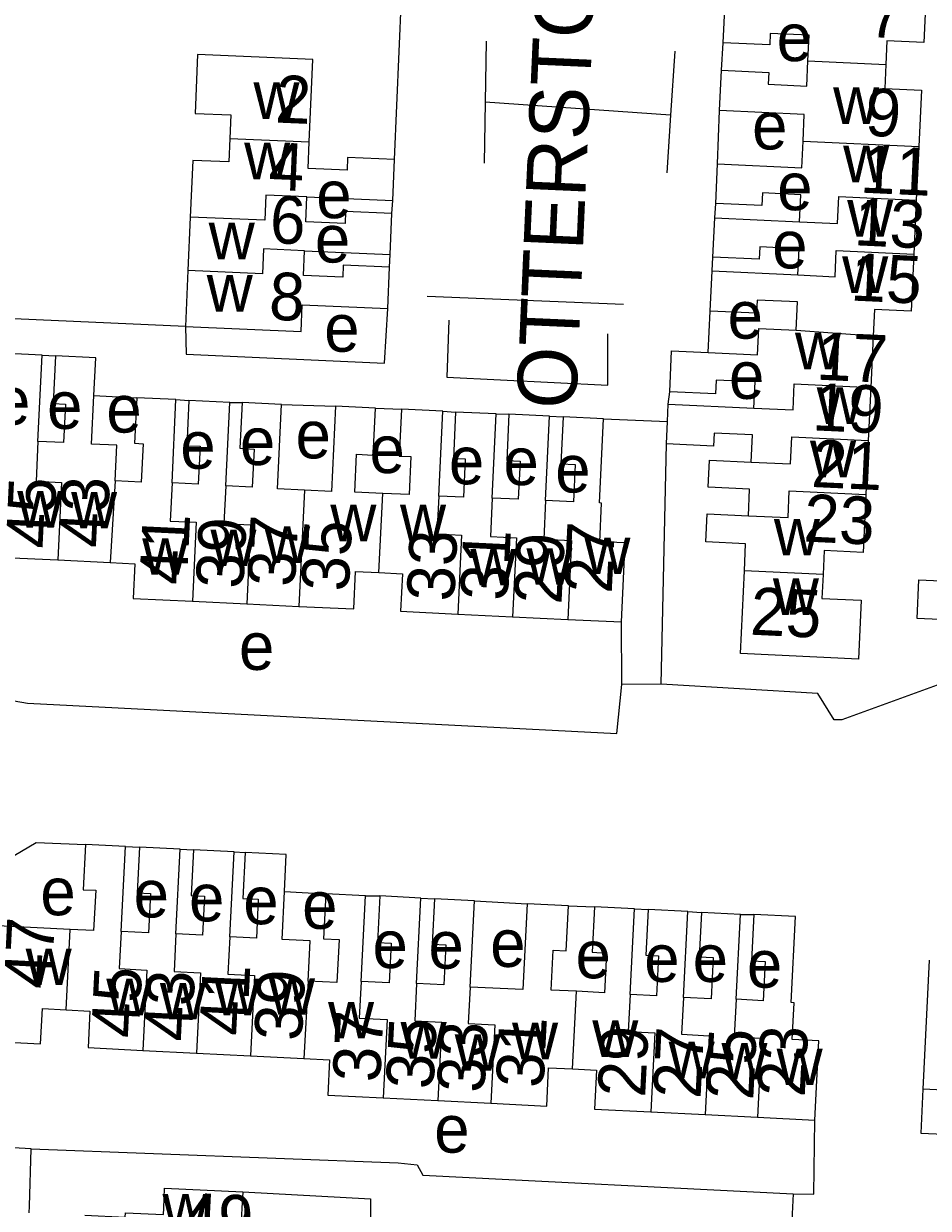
# Model space of a CAD drawing. Extents: x 163026 to 166241, y 382475 to 384501.
# Drawn here: x 164720.8 to 164796.9, y 383750 to 383849.6 of the extents above; entities that cross this region are included whole.
import ezdxf

# ---------------------------------------------------------------- set-up
doc = ezdxf.new("R2010")
doc.units = 0
for name, color, linetype in [('BLT_Basislijn', 7, 'Continuous'), ('BLT_Bebouwing', 7, 'Continuous'), ('BLT_Centroide', 7, 'Continuous'), ('BLT_Huisnummer', 7, 'Continuous'), ('BLT_Huisnummer_ tussenligend', 7, 'Continuous'), ('BLT_Onderverdeling_panden', 7, 'Continuous'), ('BLT_Straatnaam', 7, 'Continuous')]:
    doc.layers.add(name, color=color, linetype=linetype)

msp = doc.modelspace()

# ---------------------------------------------------------------- linework, layer by layer
at = {"layer": 'BLT_Basislijn'}
for p, q in [((164751.993, 383838.169), (164752.901, 383859.202)), ((164759.688, 383848.108), (164759.605, 383842.986)), ((164779.477, 383845.675), (164779.61, 383847.979)), ((164775.542, 383847.282), (164775.195, 383841.9)), ((164759.605, 383842.986), (164759.523, 383837.865)), ((164775.195, 383841.9), (164759.605, 383842.986)), ((164775.195, 383841.9), (164774.881, 383837.039)), ((164779.143, 383837.79), (164779.318, 383842.271)), ((164751.773, 383833.627), (164751.845, 383834.713)), ((164778.908, 383833.264), (164778.988, 383834.473)), ((164751.565, 383829.12), (164751.625, 383830.183)), ((164778.689, 383828.792), (164778.754, 383829.964)), ((164771.248, 383825.97), (164754.733, 383826.631)), ((164778.359, 383821.922), (164778.532, 383825.418)), ((164722.363, 383821.701), (164723.48, 383821.653)), ((164726.716, 383818.317), (164730.32, 383818.137)), ((164733.618, 383817.971), (164734.706, 383817.907)), ((164738.145, 383817.742), (164739.173, 383817.726)), ((164775.005, 383817.594), (164775.118, 383818.626)), ((164742.495, 383817.566), (164747.022, 383817.415)), ((164750.377, 383817.254), (164752.582, 383817.164)), ((164756.052, 383816.999), (164757.127, 383816.931)), ((164760.538, 383816.767), (164761.602, 383816.738)), ((164765.028, 383816.573), (164766.173, 383816.525)), ((164769.561, 383816.362), (164774.936, 383816.123)), ((164774.398, 383794.052), (164774.849, 383814.253)), ((164771.103, 383794.033), (164771.061, 383799.282)), ((164774.398, 383794.052), (164771.103, 383794.033)), ((164729.371, 383780.392), (164730.559, 383780.346)), ((164733.975, 383780.174), (164735.098, 383780.126)), ((164738.506, 383779.954), (164739.428, 383779.905)), ((164742.731, 383776.633), (164746.208, 383776.427)), ((164749.544, 383776.259), (164750.749, 383776.243)), ((164754.213, 383776.069), (164755.345, 383776.008)), ((164758.703, 383775.839), (164763.146, 383775.58)), ((164766.619, 383775.405), (164768.808, 383775.323)), ((164772.149, 383775.155), (164773.319, 383775.093)), ((164776.635, 383774.926), (164777.796, 383774.853)), ((164781.065, 383774.689), (164782.18, 383774.682)), ((164796.935, 383770.852), (164796.408, 383760.009)), ((164785.488, 383751.21), (164785.342, 383747.832))]:
    msp.add_line(p, q, dxfattribs=at)
for points in [[(164734.425, 383824.119), (164701.74, 383825.58), (164701.932, 383829.2)], [(164734.425, 383824.119), (164734.467, 383821.787), (164751.139, 383821.028), (164751.415, 383825.634)], [(164756.55, 383824.648), (164756.385, 383819.857), (164769.927, 383819.196), (164769.927, 383823.492)], [(164800.309, 383799.373), (164800.07, 383794.855), (164789.586, 383791.044), (164788.949, 383791.044), (164787.579, 383793.262), (164774.398, 383794.052)], [(164718.886, 383792.848), (164721.142, 383792.44), (164770.689, 383789.897), (164771.103, 383794.033)], [(164717.729, 383773.788), (164719.173, 383778.444), (164720.021, 383779.636), (164721.879, 383780.752), (164726.002, 383780.562)], [(164721.442, 383754.977), (164716.915, 383755.225), (164717.24, 383764.071)], [(164785.488, 383751.21), (164787.241, 383751.178), (164787.333, 383757.393)], [(164721.28, 383749.602), (164721.301, 383750.178), (164721.442, 383754.977)], [(164721.442, 383754.977), (164752.308, 383753.811), (164753.895, 383753.651), (164754.373, 383752.772), (164785.488, 383751.21)], [(164739.23, 383751.356), (164749.956, 383750.783), (164749.988, 383746.672), (164750.658, 383746.239), (164750.626, 383742.147), (164749.529, 383713.282)]]:
    msp.add_lwpolyline(points, dxfattribs=at)
at = {"layer": 'BLT_Bebouwing'}
for p, q in [((164779.61, 383847.979), (164779.77, 383851.398)), ((164779.318, 383842.271), (164779.477, 383845.675)), ((164796.059, 383839.245), (164795.85, 383834.751)), ((164751.845, 383834.713), (164751.993, 383838.169)), ((164778.988, 383834.473), (164779.143, 383837.79)), ((164795.85, 383834.751), (164795.638, 383830.204)), ((164734.821, 383833.325), (164734.628, 383828.835)), ((164751.625, 383830.183), (164751.773, 383833.627)), ((164778.754, 383829.964), (164778.908, 383833.264)), ((164734.628, 383828.835), (164734.425, 383824.119)), ((164751.415, 383825.634), (164751.565, 383829.12)), ((164778.532, 383825.418), (164778.689, 383828.792)), ((164792.227, 383823.34), (164792.024, 383819.005)), ((164722.363, 383821.701), (164718.884, 383821.868)), ((164792.024, 383819.005), (164791.815, 383814.55)), ((164733.618, 383817.971), (164730.32, 383818.137)), ((164738.145, 383817.742), (164734.706, 383817.907)), ((164742.495, 383817.566), (164739.173, 383817.726)), ((164750.377, 383817.254), (164747.022, 383817.415)), ((164756.052, 383816.999), (164752.582, 383817.164)), ((164760.538, 383816.767), (164757.127, 383816.931)), ((164774.936, 383816.123), (164775.005, 383817.594)), ((164765.028, 383816.573), (164761.602, 383816.738)), ((164769.561, 383816.362), (164766.173, 383816.525)), ((164774.849, 383814.253), (164774.936, 383816.123)), ((164791.815, 383814.55), (164791.602, 383809.991)), ((164719.202, 383804.707), (164723.692, 383804.491)), ((164723.692, 383804.491), (164728.094, 383804.28)), ((164735.003, 383801.025), (164739.57, 383800.804)), ((164739.57, 383800.804), (164743.947, 383800.593)), ((164757.312, 383799.943), (164761.92, 383799.721)), ((164761.92, 383799.721), (164766.547, 383799.498)), ((164766.547, 383799.498), (164771.061, 383799.282)), ((164729.371, 383780.392), (164726.002, 383780.562)), ((164733.975, 383780.174), (164730.559, 383780.346)), ((164738.506, 383779.954), (164735.098, 383780.126)), ((164749.544, 383776.259), (164746.208, 383776.427)), ((164754.213, 383776.069), (164750.749, 383776.243)), ((164758.703, 383775.839), (164755.345, 383776.008)), ((164766.619, 383775.405), (164763.146, 383775.58)), ((164772.149, 383775.155), (164768.808, 383775.323)), ((164776.635, 383774.926), (164773.319, 383775.093)), ((164781.065, 383774.689), (164777.796, 383774.853)), ((164724.727, 383773.435), (164717.729, 383773.788)), ((164730.822, 383763.259), (164735.351, 383763.032)), ((164735.351, 383763.032), (164739.876, 383762.804)), ((164739.876, 383762.804), (164744.352, 383762.579)), ((164751.039, 383759.266), (164755.629, 383759.035)), ((164755.629, 383759.035), (164760.075, 383758.813)), ((164773.523, 383758.088), (164778.104, 383757.858)), ((164778.104, 383757.858), (164782.493, 383757.638)), ((164782.493, 383757.638), (164787.333, 383757.393)), ((164739.23, 383751.356), (164739.164, 383750)), ((164739.164, 383750), (164738.987, 383746.467))]:
    msp.add_line(p, q, dxfattribs=at)
for points in [[(164796.708, 383852.884), (164796.478, 383847.994), (164793.386, 383848.138), (164793.294, 383846.162)], [(164786.736, 383846.467), (164786.836, 383848.604), (164783.572, 383848.756), (164783.527, 383847.797), (164779.61, 383847.979)], [(164744.825, 383839.643), (164745.123, 383846.562), (164735.441, 383846.979), (164735.228, 383842.038), (164738.237, 383841.908), (164738.152, 383839.93)], [(164779.477, 383845.675), (164783.454, 383845.49), (164783.407, 383844.482), (164786.637, 383844.331), (164786.736, 383846.467)], [(164793.294, 383846.162), (164793.199, 383844.137), (164796.281, 383843.994), (164796.059, 383839.245)], [(164786.332, 383839.699), (164786.437, 383841.939), (164779.318, 383842.271)], [(164738.152, 383839.93), (164738.067, 383837.952), (164735.026, 383838.083), (164734.821, 383833.325)], [(164779.143, 383837.79), (164786.228, 383837.459), (164786.332, 383839.699)], [(164751.993, 383838.169), (164748.047, 383838.339), (164748.001, 383837.266), (164744.729, 383837.407), (164744.825, 383839.643)], [(164751.773, 383833.627), (164747.878, 383833.795), (164747.834, 383832.775), (164744.526, 383832.917), (164744.615, 383835.025)], [(164744.615, 383835.025), (164751.845, 383834.713)], [(164786.025, 383832.93), (164786.131, 383835.205), (164782.916, 383835.355), (164782.866, 383834.292), (164778.988, 383834.473)], [(164778.908, 383833.264), (164786.025, 383832.93)], [(164785.9, 383828.455), (164786.004, 383830.657), (164782.693, 383830.811), (164782.645, 383829.783), (164778.754, 383829.964)], [(164751.565, 383829.12), (164747.677, 383829.287), (164747.633, 383828.267), (164744.325, 383828.409), (164744.415, 383830.495)], [(164744.415, 383830.495), (164751.625, 383830.183)], [(164795.638, 383830.204), (164795.413, 383825.407), (164792.328, 383825.551), (164792.227, 383823.34)], [(164778.689, 383828.792), (164785.9, 383828.455)], [(164734.425, 383824.119), (164744.131, 383823.702), (164744.227, 383825.943), (164751.415, 383825.634)], [(164785.794, 383825.001), (164785.85, 383826.191), (164782.467, 383826.349), (164782.415, 383825.237), (164778.532, 383825.418)], [(164785.738, 383823.812), (164785.794, 383825.001)], [(164778.359, 383821.922), (164782.497, 383821.729), (164782.601, 383823.958), (164785.738, 383823.812)], [(164775.118, 383818.626), (164775.278, 383822.065), (164778.359, 383821.922)], [(164722.015, 383814.46), (164722.363, 383821.701)], [(164723.48, 383821.653), (164723.287, 383817.635), (164724.318, 383817.585), (164724.163, 383814.356), (164722.015, 383814.46)], [(164726.716, 383818.317), (164726.869, 383821.49), (164723.48, 383821.653)], [(164782.192, 383817.259), (164782.295, 383819.467), (164779.016, 383819.62), (164778.962, 383818.447), (164775.118, 383818.626)], [(164728.515, 383811.145), (164728.66, 383814.139), (164726.52, 383814.242), (164726.716, 383818.317)], [(164730.32, 383818.137), (164730.139, 383814.304), (164730.856, 383814.27), (164730.701, 383811.039), (164728.515, 383811.145)], [(164733.29, 383810.985), (164733.618, 383817.971)], [(164734.706, 383817.907), (164734.523, 383814.101), (164735.64, 383814.047), (164735.487, 383810.877), (164733.29, 383810.985)], [(164737.807, 383810.724), (164738.145, 383817.742)], [(164739.173, 383817.726), (164738.988, 383813.88), (164740.182, 383813.822), (164740.028, 383810.618), (164737.807, 383810.724)], [(164744.416, 383810.367), (164742.154, 383810.476), (164742.495, 383817.566)], [(164747.022, 383817.415), (164746.678, 383810.259), (164744.416, 383810.367)], [(164751.004, 383810.093), (164748.65, 383810.206), (164748.803, 383813.378), (164750.188, 383813.312), (164750.377, 383817.254)], [(164752.582, 383817.164), (164752.391, 383813.231), (164753.362, 383813.184), (164753.209, 383809.987), (164751.004, 383810.093)], [(164755.709, 383809.864), (164756.052, 383816.999)], [(164757.127, 383816.931), (164756.94, 383813.033), (164757.941, 383812.985), (164757.786, 383809.764), (164755.709, 383809.864)], [(164760.198, 383809.698), (164760.538, 383816.767)], [(164775.005, 383817.594), (164782.192, 383817.259)], [(164761.602, 383816.738), (164761.416, 383812.863), (164762.548, 383812.808), (164762.393, 383809.592), (164760.198, 383809.698)], [(164764.688, 383809.503), (164765.028, 383816.573)], [(164766.173, 383816.525), (164765.983, 383812.584), (164767.171, 383812.527), (164767.02, 383809.391), (164764.688, 383809.503)], [(164771.061, 383799.282), (164771.38, 383805.92), (164769.243, 383806.023), (164769.4, 383809.278), (164769.22, 383809.287), (164769.561, 383816.362)], [(164781.968, 383812.727), (164782.074, 383815.007), (164778.867, 383815.157), (164778.816, 383814.068), (164774.849, 383814.253)], [(164781.732, 383808.216), (164781.837, 383810.457), (164778.366, 383810.619), (164778.472, 383812.89), (164781.968, 383812.727)], [(164800.309, 383799.373), (164795.925, 383799.578), (164796.076, 383802.825), (164799.772, 383802.653), (164800.205, 383811.943)], [(164791.602, 383809.991), (164791.376, 383805.134), (164788.103, 383805.286), (164788.009, 383803.276)], [(164781.394, 383803.584), (164781.5, 383805.86), (164778.155, 383806.016), (164778.265, 383808.378), (164781.732, 383808.216)], [(164728.094, 383804.28), (164730.165, 383804.18), (164730.024, 383801.263), (164735.003, 383801.025)], [(164743.947, 383800.593), (164748.568, 383800.371), (164748.719, 383803.524), (164750.683, 383803.43)], [(164750.683, 383803.43), (164752.648, 383803.335), (164752.496, 383800.175), (164757.312, 383799.943)], [(164788.009, 383803.276), (164787.916, 383801.267), (164791.21, 383801.113), (164790.98, 383796.164), (164781.069, 383796.626), (164781.394, 383803.584)], [(164726.002, 383780.562), (164725.811, 383776.772), (164726.868, 383776.719), (164726.698, 383773.336), (164724.727, 383773.435)], [(164729.01, 383773.255), (164729.371, 383780.392)], [(164730.559, 383780.346), (164730.366, 383776.503), (164731.482, 383776.446), (164731.315, 383773.138), (164729.01, 383773.255)], [(164733.617, 383773.067), (164733.975, 383780.174)], [(164735.098, 383780.126), (164734.905, 383776.29), (164736.017, 383776.234), (164735.852, 383772.954), (164733.617, 383773.067)], [(164738.146, 383772.819), (164738.506, 383779.954)], [(164739.428, 383779.905), (164739.241, 383776.045), (164740.539, 383775.979), (164740.375, 383772.707), (164738.146, 383772.819)], [(164742.731, 383776.633), (164742.884, 383779.725), (164739.428, 383779.905)], [(164744.729, 383769.082), (164744.9, 383772.469), (164742.531, 383772.589), (164742.731, 383776.633)], [(164746.208, 383776.427), (164746.017, 383772.648), (164747.333, 383772.581), (164747.151, 383768.96), (164744.729, 383769.082)], [(164749.18, 383769.055), (164749.544, 383776.259)], [(164750.749, 383776.243), (164750.552, 383772.336), (164751.7, 383772.279), (164751.532, 383768.935), (164749.18, 383769.055)], [(164753.85, 383768.89), (164754.213, 383776.069)], [(164755.345, 383776.008), (164755.154, 383772.202), (164756.291, 383772.145), (164756.122, 383768.777), (164753.85, 383768.89)], [(164758.34, 383768.59), (164758.703, 383775.839)], [(164763.146, 383775.58), (164762.783, 383768.368), (164758.34, 383768.59)], [(164767.281, 383768.228), (164765.151, 383768.335), (164765.32, 383771.7), (164766.429, 383771.644), (164766.619, 383775.405)], [(164768.808, 383775.323), (164768.616, 383771.508), (164769.805, 383771.448), (164769.636, 383768.109), (164767.281, 383768.228)], [(164771.785, 383767.955), (164772.149, 383775.155)], [(164773.319, 383775.093), (164773.127, 383771.27), (164774.184, 383771.217), (164774.014, 383767.844), (164771.785, 383767.955)], [(164776.27, 383767.7), (164776.635, 383774.926)], [(164777.796, 383774.853), (164777.608, 383771.116), (164778.769, 383771.057), (164778.594, 383767.584), (164776.27, 383767.7)], [(164780.705, 383767.555), (164781.065, 383774.689)], [(164782.18, 383774.682), (164781.983, 383770.784), (164783.148, 383770.725), (164782.983, 383767.44), (164780.705, 383767.555)], [(164787.333, 383757.393), (164787.669, 383764.073), (164785.417, 383764.186), (164785.572, 383767.27), (164785.333, 383767.282), (164785.697, 383774.504), (164782.18, 383774.682)], [(164717.24, 383764.071), (164722.242, 383763.819), (164722.39, 383766.773), (164724.387, 383766.672)], [(164724.387, 383766.672), (164726.384, 383766.572), (164726.229, 383763.492), (164730.822, 383763.259)], [(164744.352, 383762.579), (164746.53, 383762.47), (164746.381, 383759.502), (164751.039, 383759.266)], [(164760.075, 383758.813), (164764.779, 383758.576), (164764.942, 383761.803), (164766.953, 383761.702)], [(164766.953, 383761.702), (164768.965, 383761.601), (164768.8, 383758.326), (164773.523, 383758.088)], [(164796.408, 383760.009), (164796.226, 383756.313), (164799.453, 383756.154), (164799.342, 383753.894), (164808.456, 383753.446), (164808.564, 383755.628), (164821.533, 383754.99), (164821.831, 383761.04)], [(164821.831, 383761.04), (164812.682, 383761.49), (164812.57, 383759.213), (164796.408, 383760.009)], [(164732.586, 383750), (164732.667, 383751.678), (164739.23, 383751.356)], [(164725.951, 383749.419), (164729.347, 383749.248), (164729.365, 383749.616), (164732.559, 383749.455), (164732.586, 383750)]]:
    msp.add_lwpolyline(points, dxfattribs=at)
at = {"layer": 'BLT_Onderverdeling_panden'}
for p, q in [((164786.736, 383846.467), (164793.294, 383846.162)), ((164738.152, 383839.93), (164744.825, 383839.643)), ((164786.332, 383839.699), (164796.059, 383839.245)), ((164785.738, 383823.812), (164792.227, 383823.34)), ((164728.515, 383811.145), (164728.094, 383804.28)), ((164744.416, 383810.367), (164743.947, 383800.593)), ((164750.683, 383803.43), (164751.004, 383810.093)), ((164788.009, 383803.276), (164781.394, 383803.584)), ((164724.387, 383766.672), (164724.727, 383773.435)), ((164744.729, 383769.082), (164744.352, 383762.579)), ((164766.953, 383761.702), (164767.281, 383768.228))]:
    msp.add_line(p, q, dxfattribs=at)
for points in [[(164744.615, 383835.025), (164741.179, 383835.172), (164741.089, 383833.06), (164734.821, 383833.325)], [(164786.025, 383832.93), (164789.231, 383832.779), (164789.337, 383835.055), (164795.85, 383834.751)], [(164744.415, 383830.495), (164740.985, 383830.642), (164740.895, 383828.56), (164734.628, 383828.835)], [(164785.9, 383828.455), (164789.023, 383828.31), (164789.125, 383830.509), (164795.638, 383830.204)], [(164782.192, 383817.259), (164785.491, 383817.106), (164785.593, 383819.309), (164792.024, 383819.005)], [(164781.968, 383812.727), (164785.28, 383812.569), (164785.386, 383814.85), (164791.815, 383814.55)], [(164722.015, 383814.46), (164721.853, 383811.118), (164724.005, 383811.014), (164723.692, 383804.491)], [(164733.29, 383810.985), (164733.138, 383807.766), (164735.328, 383807.661), (164735.003, 383801.025)], [(164737.807, 383810.724), (164737.651, 383807.548), (164739.881, 383807.441), (164739.57, 383800.804)], [(164755.709, 383809.864), (164755.558, 383806.685), (164757.632, 383806.585), (164757.312, 383799.943)], [(164781.732, 383808.216), (164785.069, 383808.056), (164785.173, 383810.296), (164791.602, 383809.991)], [(164760.198, 383809.698), (164760.044, 383806.468), (164762.24, 383806.363), (164761.92, 383799.721)], [(164764.688, 383809.503), (164764.534, 383806.252), (164766.865, 383806.14), (164766.547, 383799.498)], [(164729.01, 383773.255), (164728.852, 383770.133), (164731.159, 383770.017), (164730.822, 383763.259)], [(164733.617, 383773.067), (164733.455, 383769.902), (164735.691, 383769.79), (164735.351, 383763.032)], [(164738.146, 383772.819), (164737.986, 383769.674), (164740.217, 383769.562), (164739.876, 383762.804)], [(164749.18, 383769.055), (164749.024, 383765.974), (164751.374, 383765.856), (164751.039, 383759.266)], [(164753.85, 383768.89), (164753.69, 383765.739), (164755.961, 383765.625), (164755.629, 383759.035)], [(164758.34, 383768.59), (164758.185, 383765.513), (164760.41, 383765.401), (164760.075, 383758.813)], [(164771.785, 383767.955), (164771.627, 383764.838), (164773.858, 383764.726), (164773.523, 383758.088)], [(164776.27, 383767.7), (164776.114, 383764.613), (164778.439, 383764.496), (164778.104, 383757.858)], [(164780.705, 383767.555), (164780.545, 383764.39), (164782.826, 383764.276), (164782.493, 383757.638)]]:
    msp.add_lwpolyline(points, dxfattribs=at)

# ---------------------------------------------------------------- texts
at = {"layer": 'BLT_Centroide'}
for s, p in [('e', (164784.112, 383846.433)), ('w', (164740.133, 383841.581)), ('w', (164788.859, 383841.159)), ('e', (164782.045, 383839.008)), ('w', (164739.355, 383836.5)), ('w', (164789.703, 383836.25)), ('e', (164784.155, 383833.901)), ('e', (164745.41, 383833.23)), ('w', (164790.04, 383831.688)), ('w', (164736.372, 383829.768)), ('e', (164745.293, 383829.501)), ('e', (164783.733, 383829.008)), ('w', (164789.619, 383826.938)), ('w', (164736.204, 383825.38)), ('e', (164779.988, 383823.101)), ('e', (164746.077, 383822.004)), ('w', (164785.652, 383820.531)), ('e', (164780.104, 383818.038)), ('e', (164718.405, 383815.87)), ('w', (164787.481, 383815.938)), ('e', (164722.782, 383815.513)), ('e', (164727.763, 383815.206)), ('e', (164743.671, 383813.033)), ('e', (164733.981, 383812.158)), ('e', (164738.992, 383812.474)), ('e', (164749.881, 383811.799)), ('e', (164756.56, 383810.86)), ('e', (164761.148, 383810.786)), ('w', (164786.918, 383811.438)), ('e', (164765.495, 383810.165)), ('w', (164720.276, 383807.207)), ('w', (164724.804, 383807.147)), ('w', (164746.599, 383806.06)), ('w', (164752.455, 383806.06)), ('w', (164783.88, 383804.875)), ('w', (164736.516, 383803.977)), ('w', (164741.031, 383804.249)), ('w', (164730.781, 383803.253)), ('w', (164767.953, 383803.306)), ('w', (164758.371, 383802.347)), ('w', (164763.08, 383802.408)), ('w', (164783.796, 383799.875)), ('e', (164738.913, 383795.252)), ('e', (164722.216, 383774.625)), ('e', (164730.059, 383774.436)), ('e', (164734.715, 383774.112)), ('e', (164739.274, 383773.869)), ('e', (164744.22, 383773.481)), ('e', (164750.137, 383770.183)), ('e', (164754.841, 383770.135)), ('e', (164760.03, 383770.28)), ('e', (164767.208, 383769.325)), ('e', (164772.979, 383769.019)), ('e', (164777.052, 383769.019)), ('w', (164720.984, 383768.75)), ('e', (164781.611, 383768.535)), ('w', (164727.766, 383766.207)), ('w', (164736.844, 383766.207)), ('w', (164741.438, 383766.255)), ('w', (164732.266, 383765.867)), ('w', (164746.403, 383764.267)), ('w', (164752.5, 383762.569)), ('w', (164761.873, 383762.521)), ('w', (164768.614, 383762.715)), ('w', (164757.047, 383761.551)), ('w', (164775.031, 383760.921)), ('w', (164779.469, 383760.824)), ('w', (164784.109, 383760.339)), ('e', (164755.326, 383754.665)), ('w', (164732.484, 383748.125))]:
    msp.add_text(s, height=4, dxfattribs=at).set_placement(p)
at = {"layer": 'BLT_Huisnummer'}
for s, height, rotation, p in [('2', 4, 357.53728, (164741.916, 383841.275)), ('9', 4, 357.31465, (164791.497, 383840.174)), ('13', 4, 357.31465, (164790.567, 383830.958)), ('8', 4, 357.53991, (164741.388, 383824.707)), ('17', 4, 357.31465, (164787.394, 383819.661)), ('21', 4, 357.31465, (164786.982, 383810.635)), ('43', 4, 87.24868, (164727.787, 383805.462)), ('39', 4, 87.24868, (164739.273, 383802.03)), ('35', 4, 87.24868, (164748.136, 383801.791)), ('27', 4, 87.24868, (164770.243, 383801.637)), ('31', 4, 87.24868, (164761.487, 383801.02)), ('25', 4, 357.31465, (164781.833, 383798.217)), ('47', 4, 87.12048, (164723.141, 383768.375)), ('43', 4, 87.12048, (164734.926, 383763.961)), ('39', 4, 87.12048, (164744.188, 383764.005)), ('35', 4, 87.12048, (164755.25, 383759.944)), ('31', 4, 87.12048, (164764.502, 383760.053)), ('27', 4, 87.12048, (164777.71, 383759.155)), ('23', 4, 87.12048, (164786.464, 383759.294)), ('49', 3.9999, 357.11197, (164734.064, 383747.334))]:
    msp.add_text(s, height=height, rotation=rotation, dxfattribs=at).set_placement(p)
at = {"layer": 'BLT_Huisnummer_ tussenligend'}
for s, rotation, p in [('7', 357.31465, (164791.717, 383848.471)), ('4', 357.53728, (164741.354, 383835.624)), ('11', 357.31465, (164791.079, 383835.384)), ('6', 357.53728, (164741.456, 383831.15)), ('15', 357.31465, (164790.27, 383826.312)), ('19', 357.31465, (164787.055, 383815.399)), ('45', 87.24868, (164723.302, 383805.399)), ('23', 357.31465, (164786.325, 383806.049)), ('41', 87.24868, (164734.532, 383802.347)), ('37', 87.24868, (164743.615, 383802.189)), ('33', 87.24868, (164756.998, 383800.956)), ('29', 87.24868, (164766.02, 383800.721)), ('45', 87.12048, (164730.472, 383764.25)), ('41', 87.12048, (164739.571, 383764.44)), ('37', 87.12048, (164750.773, 383760.532)), ('33', 87.12048, (164759.536, 383759.645)), ('29', 87.12048, (164773.05, 383759.262)), ('25', 87.12048, (164782.137, 383759.046))]:
    msp.add_text(s, height=4, rotation=rotation, dxfattribs=at).set_placement(p)
at = {"layer": 'BLT_Straatnaam'}
msp.add_text('OTTERSTOK', height=5, rotation=87.4679, dxfattribs=at).set_placement((164767.229, 383817.113))

doc.saveas('drawing.dxf')
